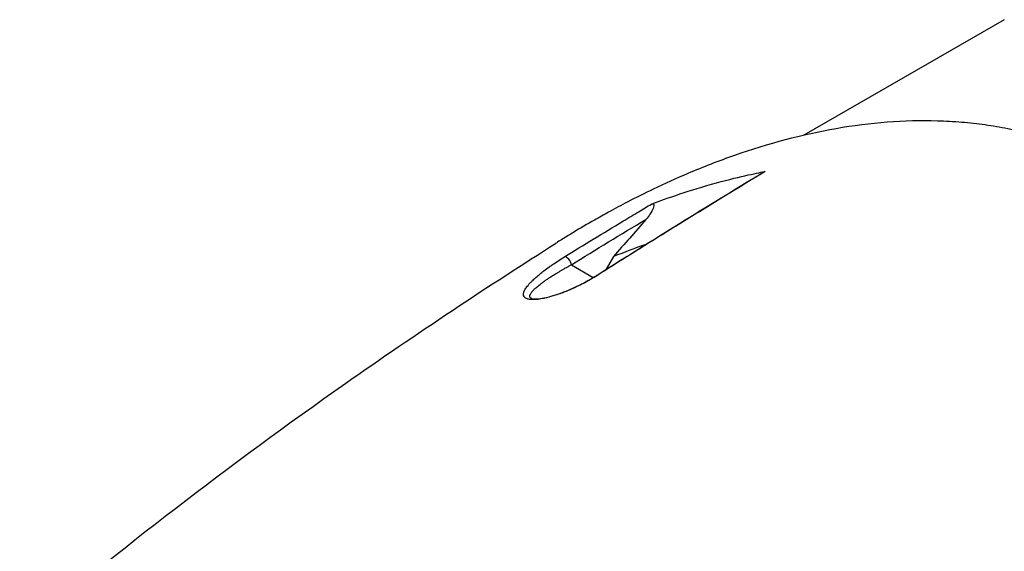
# Model space of a CAD drawing. Header units: millimetres. Extents: x 0 to 4378, y 0 to 2376.
# Tile 604 of 656: x 2575 to 2655, y 1487 to 1530. Entities that reach past the tile are written whole.
import ezdxf

# ---------------------------------------------------------------- set-up
doc = ezdxf.new("R2010")
doc.units = ezdxf.units.MM
doc.header["$LTSCALE"] = 0.2
doc.layers.add('01_Object Line', color=4, linetype='Continuous')

# ---------------------------------------------------------------- blocks, each defined once
blk = doc.blocks.new('A$C0a0b2bc4')
for p, q in [((-82.674, 671.03), (-98.891, 661.668)), ((-114.278, 651.843), (-114.87, 650.818)), ((-117.697, 651.181), (-115.921, 650.156)), ((-115.892, 650.139), (-115.892, 650.139))]:
    blk.add_line(p, q)
for centre, major_axis, ratio, start_param, end_param in [((2522.872, -3548.788), (-3801.506, -6584.4), 0.605494, 4.40186, 4.402401), ((-120.909, 587.46), (38.522, 64.028), 0.593124, 0.620935, 0.669644), ((-120.909, 587.46), (38.522, 64.028), 0.593124, 0.618487, 0.61849), ((-118.041, 651.38), (-0.263, 0.426), 0.529145, 3.936183, 6.095295), ((-115.43, 649.872), (-0.268, 0.422), 0.577214, 5.931075, 6.283186)]:
    blk.add_ellipse(centre, major_axis=major_axis, ratio=ratio, start_param=start_param, end_param=end_param)
for points, knots in [([(-102.629, 533.701), (-102.613, 533.711), (-102.419, 533.835), (-102.323, 533.896), (-102.247, 533.945), (-102.018, 534.092), (-101.866, 534.191), (-101.41, 534.489), (-101.106, 534.69), (-100.2, 535.299), (-99.599, 535.713), (-97.807, 536.98), (-96.629, 537.856), (-95.252, 538.928), (-95.034, 539.099), (-94.652, 539.402), (-94.486, 539.534), (-93.937, 539.974), (-93.553, 540.287), (-92.746, 540.954), (-92.314, 541.317), (-91.633, 541.897), (-91.383, 542.113), (-90.933, 542.505), (-90.733, 542.68), (-90.41, 542.965), (-90.287, 543.074), (-88.847, 544.356), (-87.555, 545.564), (-85.563, 547.512), (-84.848, 548.229), (-83.332, 549.79), (-82.533, 550.636), (-79.645, 553.781), (-77.62, 556.157), (-75.159, 559.255), (-74.649, 559.909), (-73.998, 560.76), (-73.852, 560.952), (-73.638, 561.235), (-73.566, 561.331), (-73.421, 561.523), (-73.347, 561.622), (-73.175, 561.853), (-73.081, 561.979), (-72.913, 562.208), (-72.843, 562.304), (-72.671, 562.541), (-72.568, 562.684), (-72.382, 562.944), (-72.298, 563.063), (-71.779, 563.798), (-71.354, 564.422), (-70.4, 565.872), (-69.879, 566.701), (-68.865, 568.394), (-68.372, 569.257), (-67.596, 570.688), (-67.3, 571.252), (-66.946, 571.948), (-66.881, 572.077), (-66.699, 572.441), (-66.583, 572.676), (-66.247, 573.366), (-66.031, 573.824), (-65.703, 574.537), (-65.586, 574.795), (-65.372, 575.276), (-65.274, 575.5), (-65.132, 575.827), (-65.088, 575.93), (-65.006, 576.122), (-64.97, 576.207), (-64.892, 576.391), (-64.849, 576.493), (-64.694, 576.863), (-64.58, 577.136), (-64.288, 577.844), (-64.112, 578.277), (-63.823, 578.999), (-63.706, 579.292), (-63.497, 579.825), (-63.407, 580.056), (-63.235, 580.502), (-63.154, 580.713), (-62.991, 581.14), (-62.91, 581.355), (-62.705, 581.9), (-62.588, 582.218), (-62.361, 582.838), (-62.254, 583.133), (-62.008, 583.819), (-61.871, 584.209), (-61.543, 585.153), (-61.354, 585.707), (-60.053, 589.619), (-59.077, 593.011), (-58.097, 597.089), (-57.944, 597.751), (-57.725, 598.738), (-57.655, 599.059), (-57.288, 600.788), (-57.016, 602.195), (-56.651, 604.32), (-56.535, 605.037), (-56.297, 606.614), (-56.178, 607.474), (-55.986, 609.012), (-55.909, 609.691), (-55.705, 611.663), (-55.598, 612.955), (-55.375, 616.598), (-55.325, 618.941), (-55.422, 623.15), (-55.535, 625.027), (-55.81, 627.745), (-55.914, 628.607), (-56.269, 631.117), (-56.568, 632.755), (-57.279, 635.873), (-57.685, 637.358), (-59.046, 641.563), (-60.166, 644.186), (-62.164, 647.749), (-62.846, 648.831), (-64.296, 650.876), (-65.06, 651.839), (-66.273, 653.201), (-66.685, 653.638), (-67.958, 654.912), (-68.852, 655.707), (-73.475, 659.346), (-77.725, 661.269), (-83.003, 662.315), (-83.613, 662.418), (-84.855, 662.592), (-85.486, 662.662), (-86.77, 662.769), (-87.424, 662.805), (-93.483, 662.976), (-99.04, 661.942), (-105.769, 659.588), (-107.025, 659.1), (-109.209, 658.172), (-110.14, 657.75), (-111.759, 656.974), (-112.45, 656.629), (-113.653, 656.003), (-114.166, 655.729), (-115.062, 655.237), (-115.444, 655.022), (-116.398, 654.477), (-116.966, 654.143), (-117.817, 653.628), (-118.1, 653.455), (-118.523, 653.193), (-118.664, 653.105), (-118.841, 652.993), (-118.909, 652.95), (-118.981, 652.904)], [-6.38032, -6.38032, -6.38032, -6.38032, -6.37821, -6.37821, -6.369846, -6.369846, -6.353117, -6.353117, -6.319657, -6.319657, -6.25276, -6.25276, -6.118821, -6.118821, -6.093562, -6.093562, -6.074245, -6.074245, -6.02934, -6.02934, -5.977241, -5.977241, -5.946683, -5.946683, -5.922148, -5.922148, -5.906985, -5.906985, -5.744468, -5.744468, -5.651851, -5.651851, -5.545767, -5.545767, -5.263109, -5.263109, -5.188236, -5.188236, -5.166424, -5.166424, -5.156096, -5.156096, -5.145051, -5.145051, -5.130591, -5.130591, -5.12026, -5.12026, -5.104932, -5.104932, -5.092289, -5.092289, -5.026821, -5.026821, -4.941899, -4.941899, -4.85599, -4.85599, -4.800726, -4.800726, -4.788117, -4.788117, -4.765241, -4.765241, -4.721287, -4.721287, -4.696404, -4.696404, -4.675122, -4.675122, -4.664727, -4.664727, -4.65667, -4.65667, -4.64693, -4.64693, -4.620997, -4.620997, -4.580201, -4.580201, -4.553194, -4.553194, -4.530725, -4.530725, -4.50998, -4.50998, -4.488898, -4.488898, -4.457903, -4.457903, -4.429176, -4.429176, -4.391259, -4.391259, -4.337563, -4.337563, -4.012989, -4.012989, -3.949041, -3.949041, -3.91815, -3.91815, -3.78308, -3.78308, -3.714321, -3.714321, -3.631782, -3.631782, -3.566461, -3.566461, -3.442027, -3.442027, -3.2143, -3.2143, -3.028646, -3.028646, -2.942037, -2.942037, -2.774506, -2.774506, -2.616657, -2.616657, -2.316725, -2.316725, -2.178502, -2.178502, -2.04381, -2.04381, -1.977504, -1.977504, -1.844402, -1.844402, -1.320414, -1.320414, -1.252574, -1.252574, -1.183446, -1.183446, -1.112702, -1.112702, -0.531304, -0.531304, -0.396945, -0.396945, -0.296158, -0.296158, -0.220657, -0.220657, -0.16405, -0.16405, -0.121678, -0.121678, -0.058094, -0.058094, -0.026366, -0.026366, -0.010502, -0.010502, -0.006369, -0.006369, -0.006369, -0.006369]), ([(-102.007, 658.738), (-103.219, 658.005), (-104.42, 657.275), (-106.769, 655.836), (-107.919, 655.127), (-110.174, 653.73), (-111.278, 653.041), (-113.459, 651.673), (-114.535, 650.995), (-115.597, 650.322)], [0, 0, 0, 0, 0.255884, 0.255884, 0.506619, 0.506619, 0.753309, 0.753309, 1, 1, 1, 1]), ([(-111.219, 656.098), (-109.958, 656.578), (-108.111, 657.225), (-103.93, 658.37), (-102.46, 658.651), (-102.007, 658.738)], [0.000001, 0.000001, 0.000001, 0.000001, 0.4389495, 0.4389495, 0.8481076, 0.8481076, 0.8481076, 0.8481076]), ([(-102.208, 658.652), (-102.192, 658.661), (-102.177, 658.67), (-102.135, 658.693), (-102.106, 658.706), (-102.054, 658.726), (-102.03, 658.734), (-102.007, 658.738)], [0.08876054, 0.08876054, 0.08876054, 0.08876054, 0.09555688, 0.09555688, 0.10788731, 0.10788731, 0.11832169, 0.11832169, 0.11832169, 0.11832169]), ([(-102.129, 533.412), (-102.071, 533.449), (-101.576, 533.762), (-100.496, 534.475), (-100.09, 534.747), (-98.88, 535.575), (-98.079, 536.141), (-95.703, 537.879), (-94.157, 539.084), (-91.588, 541.21), (-90.588, 542.07), (-88.265, 544.143), (-86.966, 545.359), (-79.547, 552.633), (-74.14, 559.367), (-70.591, 564.515), (-69.926, 565.536), (-68.797, 567.371), (-68.324, 568.178), (-67.412, 569.804), (-66.977, 570.617), (-66.135, 572.269), (-65.734, 573.095), (-65.086, 574.5), (-64.832, 575.073), (-64.472, 575.912), (-64.344, 576.216), (-63.744, 577.65), (-63.292, 578.773), (-62.42, 581.026), (-62.009, 582.129), (-61.36, 583.946), (-61.113, 584.657), (-59.929, 588.158), (-59.081, 590.981), (-58.002, 595.103), (-57.681, 596.418), (-57.244, 598.359), (-57.108, 598.985), (-56.718, 600.862), (-56.48, 602.112), (-56.059, 604.569), (-55.873, 605.776), (-54.347, 617.03), (-54.636, 626.242), (-57.048, 636.743), (-57.822, 639.256), (-59.518, 643.444), (-60.352, 645.167), (-61.655, 647.415), (-62.026, 648.016), (-63.769, 650.658), (-65.312, 652.535), (-68.774, 655.865), (-70.677, 657.303), (-72.738, 658.492)], [0.000001, 0.000001, 0.000001, 0.000001, 0.021324, 0.021324, 0.03421, 0.03421, 0.059972, 0.059972, 0.111336, 0.111336, 0.145179, 0.145179, 0.190053, 0.190053, 0.406282, 0.406282, 0.45854, 0.45854, 0.49858, 0.49858, 0.53836, 0.53836, 0.578257, 0.578257, 0.605242, 0.605242, 0.618018, 0.618018, 0.679184, 0.679184, 0.737422, 0.737422, 0.77473, 0.77473, 0.920763, 0.920763, 0.987368, 0.987368, 1.019116, 1.019116, 1.082341, 1.082341, 1.143319, 1.143319, 1.651214, 1.651214, 1.817992, 1.817992, 1.943145, 1.943145, 1.990049, 1.990049, 2.154423, 2.154423, 2.318904, 2.318904, 2.318904, 2.318904]), ([(-118.257, 651.824), (-117.478, 652.305), (-116.698, 652.783), (-115.123, 653.745), (-114.328, 654.228), (-113.105, 654.966), (-112.678, 655.224), (-111.906, 655.687), (-111.562, 655.893), (-111.219, 656.098)], [-1, -1, -1, -1, -0.6676267, -0.6676267, -0.3286444, -0.3286444, -0.1465007, -0.1465007, 0, 0, 0, 0]), ([(-111.219, 656.098), (-111.201, 656.105), (-111.184, 656.11), (-111.151, 656.118), (-111.135, 656.12), (-111.1, 656.119), (-111.083, 656.115), (-111.05, 656.098), (-111.038, 656.084), (-111.016, 656.037), (-111.014, 656.001), (-111.023, 655.902), (-111.045, 655.824), (-111.138, 655.599), (-111.226, 655.441), (-111.433, 655.134), (-111.543, 654.991), (-111.66, 654.856)], [0, 0, 0, 0, 0.0060054, 0.0060054, 0.0118659, 0.0118659, 0.0198848, 0.0198848, 0.0296215, 0.0296215, 0.0453424, 0.0453424, 0.0716462, 0.0716462, 0.1104846, 0.1104846, 0.1435076, 0.1435076, 0.1435076, 0.1435076]), ([(-162.321, 621.313), (-154.382, 628.009), (-145.462, 634.905), (-130.47, 645.44), (-124.07, 649.685), (-118.981, 652.904)], [0, 0, 0, 0, 4.375894, 4.375894, 6.880626, 6.880626, 6.880626, 6.880626]), ([(-115.597, 650.322), (-115.766, 650.215), (-115.938, 650.111), (-116.275, 649.915), (-116.442, 649.822), (-116.777, 649.643), (-116.947, 649.557), (-117.288, 649.39), (-117.461, 649.31), (-117.659, 649.222), (-117.683, 649.211), (-117.707, 649.201), (-117.813, 649.155), (-117.931, 649.105), (-118.081, 649.043), (-118.102, 649.035), (-118.122, 649.027), (-118.249, 648.976), (-118.362, 648.931), (-118.463, 648.894), (-118.643, 648.827), (-118.818, 648.767), (-118.987, 648.713), (-119.114, 648.672), (-119.236, 648.635), (-119.525, 648.554), (-119.687, 648.514), (-119.873, 648.474), (-119.904, 648.468), (-119.935, 648.461), (-120.091, 648.43), (-120.238, 648.406), (-120.406, 648.385), (-120.435, 648.382), (-120.463, 648.379), (-120.583, 648.367), (-120.694, 648.361), (-120.796, 648.36), (-120.934, 648.359), (-121.053, 648.369), (-121.189, 648.398), (-121.22, 648.406), (-121.25, 648.415), (-121.304, 648.432), (-121.349, 648.451), (-121.394, 648.476), (-121.402, 648.481), (-121.41, 648.486), (-121.452, 648.515), (-121.487, 648.55), (-121.517, 648.596), (-121.52, 648.601), (-121.523, 648.606), (-121.553, 648.656), (-121.569, 648.716), (-121.569, 648.785), (-121.57, 648.803), (-121.568, 648.824), (-121.56, 648.874), (-121.554, 648.902), (-121.546, 648.933), (-121.539, 648.964), (-121.53, 648.993), (-121.518, 649.029), (-121.514, 649.038), (-121.51, 649.047), (-121.505, 649.059), (-121.498, 649.075), (-121.489, 649.094), (-121.453, 649.172), (-121.403, 649.254), (-121.331, 649.35), (-121.326, 649.358), (-121.32, 649.366), (-121.248, 649.459), (-121.157, 649.567), (-121.045, 649.688), (-120.986, 649.752), (-120.927, 649.813), (-120.821, 649.92), (-120.773, 649.966), (-120.726, 650.01), (-120.689, 650.045), (-120.659, 650.072), (-120.623, 650.105), (-120.613, 650.115), (-120.605, 650.122), (-120.565, 650.159), (-120.518, 650.2), (-120.465, 650.246), (-120.36, 650.335), (-120.256, 650.422), (-120.074, 650.569), (-119.997, 650.63), (-119.92, 650.69), (-119.782, 650.795), (-119.633, 650.906), (-119.391, 651.079), (-119.309, 651.136), (-119.225, 651.194), (-119.078, 651.296), (-118.924, 651.399), (-118.601, 651.609), (-118.433, 651.716), (-118.257, 651.824)], [0, 0, 0, 0, 0.03125, 0.03125, 0.061049, 0.061049, 0.090899, 0.090899, 0.120824, 0.120824, 0.125, 0.125, 0.125, 0.140489, 0.140489, 0.142857, 0.142857, 0.142857, 0.160714, 0.160714, 0.160714, 0.1875, 0.1875, 0.1875, 0.210358, 0.210358, 0.243287, 0.243287, 0.25, 0.25, 0.25, 0.275832, 0.275832, 0.28125, 0.28125, 0.28125, 0.3125, 0.3125, 0.3125, 0.35959, 0.35959, 0.375, 0.375, 0.375, 0.403754, 0.403754, 0.410714, 0.410714, 0.410714, 0.442869, 0.442869, 0.446429, 0.446429, 0.446429, 0.5, 0.5, 0.5, 0.518047, 0.518047, 0.535714, 0.535714, 0.535714, 0.552984, 0.552984, 0.559524, 0.559524, 0.559524, 0.571429, 0.571429, 0.571429, 0.637279, 0.637279, 0.642857, 0.642857, 0.642857, 0.696429, 0.696429, 0.696429, 0.725471, 0.725471, 0.75, 0.75, 0.75, 0.76604, 0.76604, 0.775, 0.775, 0.775, 0.8, 0.8, 0.8, 0.828752, 0.828752, 0.85, 0.85, 0.85, 0.900603, 0.900603, 0.925, 0.925, 0.925, 0.9625, 0.9625, 1, 1, 1, 1]), ([(-120.929, 648.455), (-120.916, 648.449), (-120.845, 648.422), (-120.582, 648.409), (-120.402, 648.416), (-119.989, 648.473), (-119.756, 648.518), (-119.279, 648.641), (-119.036, 648.715), (-118.544, 648.883), (-118.29, 648.979), (-117.726, 649.21), (-117.416, 649.351), (-116.755, 649.677), (-116.409, 649.865), (-115.956, 650.133), (-115.825, 650.214), (-115.697, 650.295)], [0, 0, 0, 0, 0.1105562, 0.1105562, 0.2081297, 0.2081297, 0.2963581, 0.2963581, 0.3743307, 0.3743307, 0.4545379, 0.4545379, 0.55773, 0.55773, 0.6877722, 0.6877722, 0.7437137, 0.7437137, 0.7437137, 0.7437137])]:
    blk.add_open_spline(points, degree=3, knots=knots)
for points in [[(-115.697, 650.295), (-111.2, 653.146), (-106.703, 655.934), (-102.208, 658.652)], [(-117.697, 651.181), (-115.686, 652.422), (-113.673, 653.647), (-111.66, 654.856)]]:
    blk.add_open_spline(points, degree=3)
blk.add_rational_spline([(-120.929, 648.455), (-121.021, 648.501), (-121.057, 648.569), (-121.044, 648.898), (-120.673, 649.263), (-119.529, 650.115), (-118.749, 650.609), (-117.697, 651.181)], [1.00000021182, 1.00000023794, 1.00000026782, 1.00000040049, 1.00000052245, 1.00000079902, 1.00000095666, 1.00000112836], degree=3, knots=[0.420347, 0.420347, 0.420347, 0.420347, 0.5, 0.5, 0.75, 0.75, 1, 1, 1, 1])

msp = doc.modelspace()

# ---------------------------------------------------------------- block references
at = {"layer": '01_Object Line'}
msp.add_blockref('A$C0a0b2bc4', (2737.807, 859.146), dxfattribs=at)

doc.saveas('drawing.dxf')
